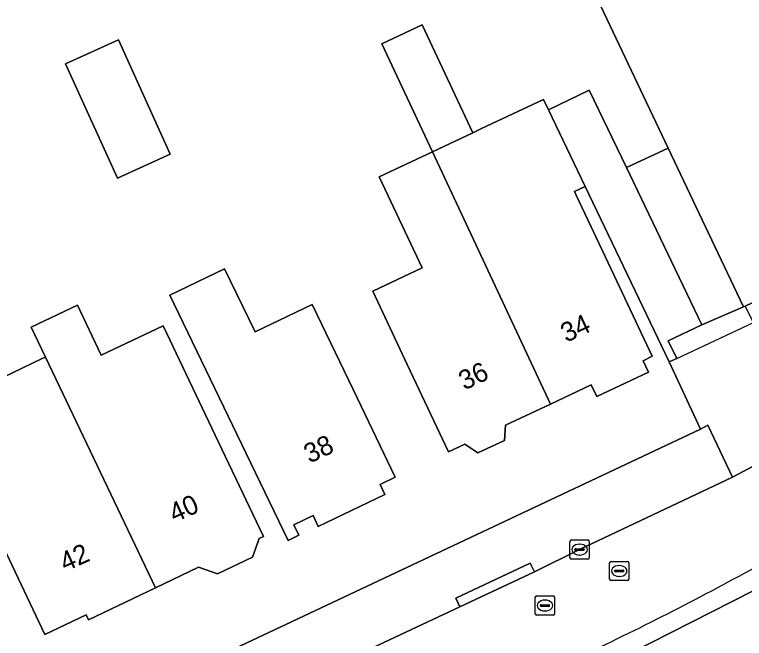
# Model space of a CAD drawing. Extents: x 159279 to 160377, y 384531 to 385888.
# Drawn here: x 160150.86 to 160188.69, y 384676.64 to 384708.96 of the extents above; entities that cross this region are included whole.
import ezdxf

# ---------------------------------------------------------------- set-up
doc = ezdxf.new("R2010")
doc.units = 0
for name, color, linetype in [('IMGEO_Erf', 7, 'Continuous'), ('IMGEO_Kolk', 7, 'Continuous'), ('IMGEO_Pand', 7, 'Continuous'), ('IMGEO_Pand_nummerreeks', 7, 'Continuous'), ('IMGEO_Pand_overbouw', 7, 'Continuous'), ('IMGEO_Rijbaan_lokaal_open', 7, 'Continuous'), ('IMGEO_Rijbaan_regionaal_gesloten', 7, 'Continuous'), ('IMGEO_Rioolput', 7, 'Continuous'), ('IMGEO_Verkeerseiland_open', 7, 'Continuous'), ('IMGEO_Voetpad_open', 7, 'Continuous')]:
    doc.layers.add(name, color=color, linetype=linetype)

msp = doc.modelspace()

# ---------------------------------------------------------------- linework, layer by layer
at = {"layer": 'IMGEO_Erf'}
msp.add_lwpolyline([(160110.972, 384651.965), (160186.425, 384687.476), (160184.799, 384690.962), (160182.638, 384695.471), (160180.441, 384700.055), (160179.892, 384699.792), (160179.979, 384699.608), (160181.786, 384695.777), (160183.918, 384691.254), (160183.437, 384691.028), (160183.719, 384690.429), (160181.046, 384689.169), (160180.757, 384689.781), (160178.635, 384688.781), (160176.314, 384687.687), (160176.248, 384686.898), (160174.866, 384686.247), (160174.197, 384686.711), (160173.348, 384686.311), (160171.216, 384690.834), (160169.424, 384694.634), (160171.982, 384695.839), (160169.761, 384700.553), (160172.52, 384701.852), (160169.9, 384707.453), (160171.992, 384708.432), (160174.61, 384702.836), (160175.067, 384703.051), (160178.279, 384704.563), (160178.533, 384704.034), (160180.653, 384705.05), (160182.579, 384701.033), (160184.739, 384702.047), (160181.07, 384709.782)], dxfattribs=at)
for points in [[(160153.495, 384706.416), (160156.237, 384707.66), (160158.927, 384701.733), (160156.184, 384700.489)], [(160161.747, 384695.79), (160163.323, 384692.519), (160166.284, 384693.946), (160168.425, 384689.503), (160170.595, 384684.998), (160169.802, 384684.616), (160170.049, 384684.103), (160166.603, 384682.443), (160166.333, 384683.004), (160165.336, 384682.524), (160165.596, 384681.985), (160165.031, 384681.713), (160162.861, 384686.218), (160158.908, 384694.422)], [(160150.155, 384687.795), (160149.253, 384689.69), (160152.294, 384691.138), (160152.461, 384691.218), (160151.724, 384692.765), (160154.116, 384693.904), (160155.353, 384691.307), (160158.563, 384692.835), (160161.609, 384686.441), (160163.759, 384681.926), (160163.529, 384681.817), (160163.182, 384680.839), (160161.37, 384679.976), (160160.395, 384680.322), (160158.157, 384679.256), (160154.693, 384677.607), (160154.569, 384677.867), (160152.432, 384676.849), (160150.282, 384681.364), (160147.761, 384686.655)]]:
    msp.add_lwpolyline(points, close=True, dxfattribs=at)
at = {"layer": 'IMGEO_Kolk'}
for p, q in [((160179.648, 384680.812), (160179.648, 384681.664)), ((160179.723, 384681.738), (160180.575, 384681.738)), ((160180.136, 384681.518), (160180.161, 384681.518)), ((160180.649, 384681.664), (160180.649, 384680.812)), ((160179.907, 384681.232), (160179.907, 384681.244)), ((160180.345, 384681.195), (160179.947, 384681.195)), ((160179.95, 384681.281), (160180.348, 384681.281)), ((160180.391, 384681.244), (160180.391, 384681.232)), ((160180.575, 384680.738), (160179.723, 384680.738)), ((160180.159, 384680.958), (160180.134, 384680.958))]:
    msp.add_line(p, q, dxfattribs=at)
for points in [[(160179.648, 384680.812), (160179.648, 384681.664)], [(160179.723, 384681.738), (160180.575, 384681.738)], [(160180.649, 384681.664), (160180.649, 384680.812)], [(160180.575, 384680.738), (160179.723, 384680.738)]]:
    msp.add_lwpolyline(points, dxfattribs=at)
for centre, radius, start, end in [((160179.725, 384681.662), 0.0765, 91.552, 178.448), ((160179.725, 384681.662), 0.0765, 91.552, 178.448), ((160180.573, 384681.662), 0.0765, 1.552, 88.448), ((160180.573, 384681.662), 0.0765, 1.552, 88.448), ((160179.947, 384681.241), 0.0403, 85.8775, 175.7526), ((160179.944, 384681.231), 0.0366, 178.938, 274.7102), ((160180.348, 384681.238), 0.043, 264.8664, 352.4533), ((160180.352, 384681.243), 0.0386, 1.7309, 96.639), ((160179.725, 384680.814), 0.0765, 181.552, 268.448), ((160179.725, 384680.814), 0.0765, 181.552, 268.448), ((160180.573, 384680.814), 0.0765, 271.552, 358.448), ((160180.573, 384680.814), 0.0765, 271.552, 358.448)]:
    msp.add_arc(centre, radius, start, end, dxfattribs=at)
for centre, major_axis, ratio, start_param, end_param in [((160180.135, 384681.238), (-0.387, 0.002), 0.722429, 4.712389, 7.853982), ((160180.16, 384681.238), (-0.39, 0.002), 0.717154, 1.570796, 4.712389)]:
    msp.add_ellipse(centre, major_axis=major_axis, ratio=ratio, start_param=start_param, end_param=end_param, dxfattribs=at)
at = {"layer": 'IMGEO_Pand'}
for points in [[(160204.903, 384705.886), (160202.149, 384710.218), (160201.438, 384709.885), (160200.085, 384710.743), (160186.934, 384719.082), (160181.07, 384709.782), (160184.739, 384702.047), (160186.502, 384698.329), (160188.645, 384693.811), (160188.741, 384693.857), (160205.399, 384701.757), (160205.775, 384700.964), (160207.161, 384701.621), (160207.222, 384701.494), (160207.585, 384701.666)], [(160172.52, 384701.852), (160174.61, 384702.836), (160171.992, 384708.432), (160169.9, 384707.453)], [(160156.237, 384707.66), (160153.495, 384706.416), (160156.184, 384700.489), (160158.927, 384701.733)], [(160182.579, 384701.033), (160180.653, 384705.05), (160178.533, 384704.034), (160180.441, 384700.055), (160182.638, 384695.471), (160184.799, 384690.962), (160185.185, 384691.147), (160184.747, 384692.059), (160186.482, 384692.891), (160184.321, 384697.4)], [(160179.979, 384699.608), (160179.892, 384699.792), (160180.441, 384700.055), (160178.533, 384704.034), (160178.279, 384704.563), (160175.067, 384703.051), (160174.61, 384702.836), (160172.52, 384701.852), (160178.635, 384688.781), (160180.757, 384689.781), (160181.046, 384689.169), (160183.719, 384690.429), (160183.437, 384691.028), (160183.918, 384691.254), (160181.786, 384695.777)], [(160172.52, 384701.852), (160169.761, 384700.553), (160171.982, 384695.839), (160169.424, 384694.634), (160171.216, 384690.834), (160173.348, 384686.311), (160174.197, 384686.711), (160174.866, 384686.247), (160176.248, 384686.898), (160176.314, 384687.687), (160178.635, 384688.781)], [(160158.908, 384694.422), (160162.861, 384686.218), (160165.031, 384681.713), (160165.596, 384681.985), (160165.336, 384682.524), (160166.333, 384683.004), (160166.603, 384682.443), (160170.049, 384684.103), (160169.802, 384684.616), (160170.595, 384684.998), (160168.425, 384689.503), (160166.284, 384693.946), (160163.323, 384692.519), (160161.747, 384695.79)], [(160158.563, 384692.835), (160155.353, 384691.307), (160154.116, 384693.904), (160151.724, 384692.765), (160152.461, 384691.218), (160158.157, 384679.256), (160160.395, 384680.322), (160161.37, 384679.976), (160163.182, 384680.839), (160163.529, 384681.817), (160163.759, 384681.926), (160161.609, 384686.441)], [(160152.461, 384691.218), (160152.294, 384691.138), (160149.253, 384689.69), (160150.155, 384687.795), (160147.761, 384686.655), (160150.282, 384681.364), (160152.432, 384676.849), (160154.569, 384677.867), (160154.693, 384677.607), (160158.157, 384679.256)]]:
    msp.add_lwpolyline(points, close=True, dxfattribs=at)
at = {"layer": 'IMGEO_Pand_overbouw'}
msp.add_lwpolyline([(160186.502, 384698.329), (160184.739, 384702.047), (160182.579, 384701.033), (160184.321, 384697.4), (160186.482, 384692.891), (160184.747, 384692.059), (160185.185, 384691.147), (160189.159, 384693.013), (160207.222, 384701.494), (160207.161, 384701.621), (160205.775, 384700.964), (160205.399, 384701.757), (160188.741, 384693.857), (160188.645, 384693.811)], close=True, dxfattribs=at)
at = {"layer": 'IMGEO_Rijbaan_lokaal_open'}
msp.add_lwpolyline([(160186.502, 384698.329), (160184.739, 384702.047), (160182.579, 384701.033), (160184.321, 384697.4), (160186.482, 384692.891), (160188.645, 384693.811)], close=True, dxfattribs=at)
msp.add_lwpolyline([(160215.038, 384696.928), (160213.164, 384695.678), (160208.852, 384694.983), (160205.914, 384694.514), (160205.567, 384694.398), (160192.642, 384687.41), (160188.084, 384684.99), (160180.15, 384681.237), (160177.803, 384680.091), (160173.946, 384678.277), (160161.57, 384672.467), (160153.783, 384668.766), (160149.23, 384666.624), (160142.974, 384663.69), (160087.2, 384637.356), (160072.242, 384630.277)], dxfattribs=at)
msp.add_arc((160114.152, 384816.57), 155.571, 295.30659, 299.10927, dxfattribs=at)
at = {"layer": 'IMGEO_Rijbaan_regionaal_gesloten'}
msp.add_lwpolyline([(160235.287, 384701.39), (160233.466, 384704.207), (160231.278, 384703.214), (160230.141, 384702.67), (160219.508, 384697.068), (160200.698, 384685.93), (160200.497, 384685.824), (160189.117, 384679.082), (160181.729, 384675.34), (160172.142, 384670.868), (160164.447, 384667.279), (160144.064, 384657.707), (160128.143, 384650.259), (160109.527, 384641.533), (160090.922, 384632.804), (160077.964, 384626.718), (160075.411, 384625.619), (160055.375, 384617.743), (160046.751, 384614.401), (160035.431, 384610.146), (160016.807, 384603.547), (160011.467, 384601.612), (160008.405, 384600.585)], dxfattribs=at)
at = {"layer": 'IMGEO_Rioolput'}
for p, q in [((160181.702, 384679.705), (160181.702, 384680.557)), ((160181.777, 384680.631), (160182.629, 384680.631)), ((160182.19, 384680.411), (160182.215, 384680.411)), ((160182.703, 384680.557), (160182.703, 384679.705)), ((160181.961, 384680.125), (160181.961, 384680.137)), ((160182.399, 384680.088), (160182.001, 384680.088)), ((160182.004, 384680.174), (160182.402, 384680.174)), ((160182.445, 384680.137), (160182.445, 384680.125)), ((160182.629, 384679.631), (160181.777, 384679.631)), ((160182.213, 384679.851), (160182.188, 384679.851)), ((160177.928, 384678.842), (160178.78, 384678.842)), ((160177.853, 384677.916), (160177.853, 384678.768)), ((160178.341, 384678.622), (160178.366, 384678.622)), ((160178.854, 384678.768), (160178.854, 384677.916)), ((160178.112, 384678.336), (160178.112, 384678.348)), ((160178.55, 384678.299), (160178.152, 384678.299)), ((160178.155, 384678.385), (160178.553, 384678.385)), ((160178.364, 384678.062), (160178.339, 384678.062)), ((160178.596, 384678.348), (160178.596, 384678.336)), ((160178.78, 384677.842), (160177.928, 384677.842))]:
    msp.add_line(p, q, dxfattribs=at)
for points in [[(160181.702, 384679.705), (160181.702, 384680.557)], [(160181.777, 384680.631), (160182.629, 384680.631)], [(160182.703, 384680.557), (160182.703, 384679.705)], [(160182.629, 384679.631), (160181.777, 384679.631)], [(160177.928, 384678.842), (160178.78, 384678.842)], [(160177.853, 384677.916), (160177.853, 384678.768)], [(160178.854, 384678.768), (160178.854, 384677.916)], [(160178.78, 384677.842), (160177.928, 384677.842)]]:
    msp.add_lwpolyline(points, dxfattribs=at)
for centre, radius, start, end in [((160181.779, 384680.555), 0.0765, 91.552, 178.448), ((160181.779, 384680.555), 0.0765, 91.552, 178.448), ((160182.627, 384680.555), 0.0765, 1.552, 88.448), ((160182.627, 384680.555), 0.0765, 1.552, 88.448), ((160182.001, 384680.134), 0.0403, 85.8775, 175.7526), ((160181.998, 384680.124), 0.0366, 178.938, 274.7102), ((160182.402, 384680.131), 0.043, 264.8664, 352.4533), ((160182.406, 384680.136), 0.0386, 1.7309, 96.639), ((160181.779, 384679.707), 0.0765, 181.552, 268.448), ((160181.779, 384679.707), 0.0765, 181.552, 268.448), ((160182.627, 384679.707), 0.0765, 271.552, 358.448), ((160182.627, 384679.707), 0.0765, 271.552, 358.448), ((160177.93, 384678.766), 0.0765, 91.552, 178.448), ((160177.93, 384678.766), 0.0765, 91.552, 178.448), ((160178.778, 384678.766), 0.0765, 1.552, 88.448), ((160178.778, 384678.766), 0.0765, 1.552, 88.448), ((160178.152, 384678.345), 0.0403, 85.8775, 175.7526), ((160178.149, 384678.335), 0.0366, 178.938, 274.7102), ((160178.553, 384678.342), 0.043, 264.8664, 352.4533), ((160178.557, 384678.347), 0.0386, 1.7309, 96.639), ((160177.93, 384677.918), 0.0765, 181.552, 268.448), ((160177.93, 384677.918), 0.0765, 181.552, 268.448), ((160178.778, 384677.918), 0.0765, 271.552, 358.448), ((160178.778, 384677.918), 0.0765, 271.552, 358.448)]:
    msp.add_arc(centre, radius, start, end, dxfattribs=at)
for centre, major_axis, ratio, start_param, end_param in [((160182.189, 384680.131), (-0.387, 0.002), 0.722429, 4.712389, 7.853982), ((160182.214, 384680.131), (-0.39, 0.002), 0.717154, 1.570796, 4.712389), ((160178.34, 384678.342), (-0.387, 0.002), 0.722429, 4.712389, 7.853982), ((160178.365, 384678.342), (-0.39, 0.002), 0.717154, 1.570796, 4.712389)]:
    msp.add_ellipse(centre, major_axis=major_axis, ratio=ratio, start_param=start_param, end_param=end_param, dxfattribs=at)
at = {"layer": 'IMGEO_Verkeerseiland_open'}
msp.add_lwpolyline([(160172.142, 384670.868), (160181.729, 384675.34), (160189.117, 384679.082), (160200.497, 384685.824), (160200.698, 384685.93)], dxfattribs=at)
msp.add_arc((160114.152, 384816.57), 155.571, 295.30659, 299.10927, dxfattribs=at)
at = {"layer": 'IMGEO_Voetpad_open'}
for points in [[(160189.159, 384693.013), (160188.741, 384693.857), (160188.645, 384693.811), (160186.482, 384692.891), (160184.747, 384692.059), (160185.185, 384691.147), (160184.799, 384690.962), (160186.425, 384687.476), (160186.79, 384687.694), (160188.084, 384684.99), (160192.642, 384687.41), (160192.168, 384688.28), (160191.647, 384687.991)], [(160173.946, 384678.277), (160177.803, 384680.091), (160177.591, 384680.543), (160173.734, 384678.729)]]:
    msp.add_lwpolyline(points, close=True, dxfattribs=at)
msp.add_lwpolyline([(160072.242, 384630.277), (160087.2, 384637.356), (160142.974, 384663.69), (160149.23, 384666.624), (160149.018, 384667.076), (160153.571, 384669.218), (160153.783, 384668.766), (160161.57, 384672.467), (160173.946, 384678.277), (160173.734, 384678.729), (160177.591, 384680.543), (160177.803, 384680.091), (160180.15, 384681.237), (160188.084, 384684.99), (160186.79, 384687.694), (160186.425, 384687.476), (160110.972, 384651.965), (160109.727, 384651.379), (160070.052, 384632.707)], dxfattribs=at)

# ---------------------------------------------------------------- texts
at = {"layer": 'IMGEO_Pand_nummerreeks'}
for s, rotation, p in [('34', 25.0612, (160179.46, 384691.95)), ('36', 25.0629, (160174.175, 384689.479)), ('38', 25.1938, (160166.148, 384685.691)), ('40', 24.1444, (160159.145, 384682.619)), ('42', 24.1444, (160153.477, 384680.079))]:
    msp.add_text(s, height=1, rotation=rotation, dxfattribs=at).set_placement(p)

doc.saveas('drawing.dxf')
